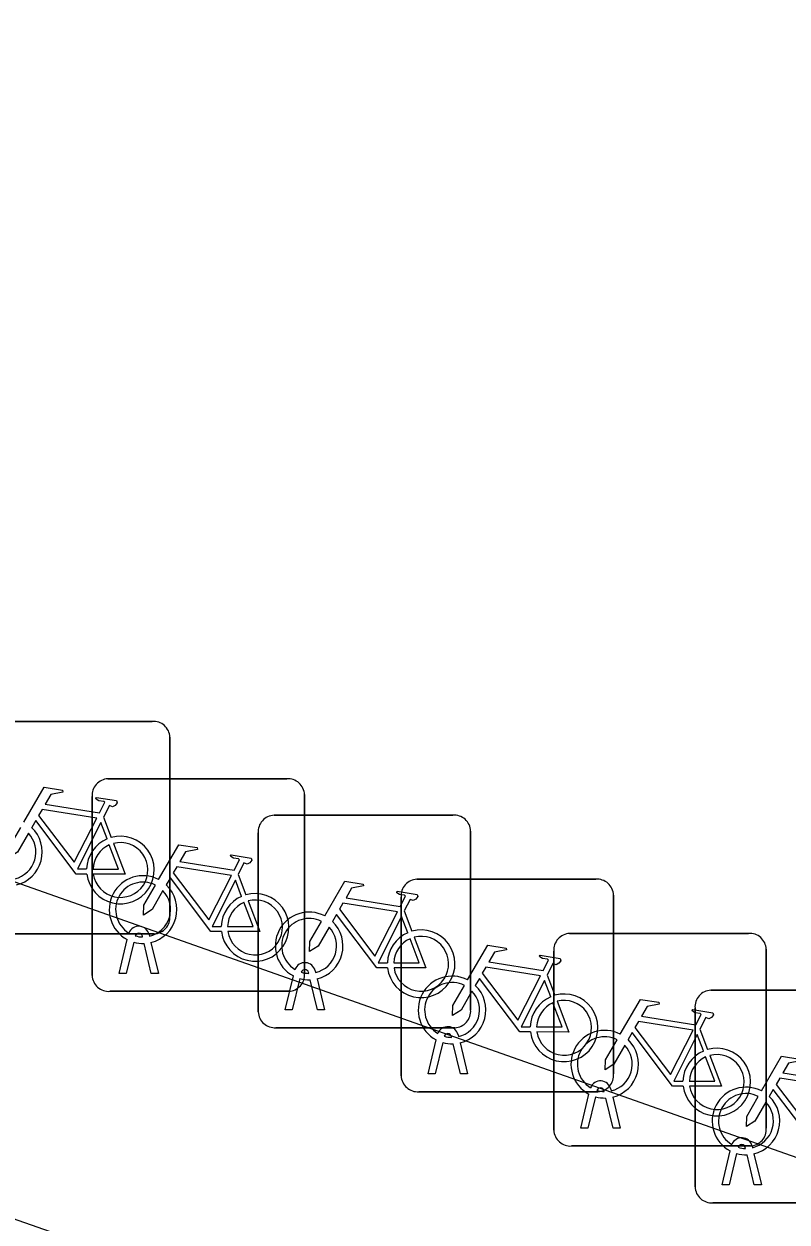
# Model space of a CAD drawing. Extents: x 164150 to 165261, y 382513 to 383432.
# Drawn here: x 164314.77 to 164318.36, y 383166.32 to 383171.95 of the extents above; entities that cross this region are included whole.
import ezdxf

# ---------------------------------------------------------------- set-up
doc = ezdxf.new("R2010")
doc.units = 0
doc.layers.add('IMGEO_Fietsenrek', color=7, linetype='Continuous')
doc.layers.add('IMGEO_Voetgangersgebied_open', color=7, linetype='Continuous')

msp = doc.modelspace()

# ---------------------------------------------------------------- linework, layer by layer
at = {"layer": 'IMGEO_Fietsenrek'}
for p, q in [((164314.5299, 383168.6725), (164315.3708, 383168.6725)), ((164315.3708, 383168.6725), (164314.5299, 383168.6725)), ((164315.4545, 383168.5981), (164315.4545, 383167.7572)), ((164315.4545, 383167.7572), (164315.4545, 383168.5981)), ((164315.1629, 383168.4025), (164316.0038, 383168.4025)), ((164316.0038, 383168.4025), (164315.1629, 383168.4025)), ((164315.0885, 383167.4779), (164315.0885, 383168.3188)), ((164315.0885, 383168.3188), (164315.0885, 383167.4779)), ((164316.0875, 383168.3281), (164316.0875, 383167.4872)), ((164316.0875, 383167.4872), (164316.0875, 383168.3281)), ((164315.9439, 383168.2315), (164316.7848, 383168.2315)), ((164316.7848, 383168.2315), (164315.9439, 383168.2315)), ((164315.1422, 383168.2222), (164315.1785, 383168.127)), ((164315.8695, 383167.3069), (164315.8695, 383168.1478)), ((164315.8695, 383168.1478), (164315.8695, 383167.3069)), ((164316.8685, 383168.1571), (164316.8685, 383167.3162)), ((164316.8685, 383167.3162), (164316.8685, 383168.1571)), ((164315.7752, 383167.9522), (164315.8115, 383167.857)), ((164316.6159, 383167.9305), (164317.4568, 383167.9305)), ((164317.4568, 383167.9305), (164316.6159, 383167.9305)), ((164316.5415, 383167.0059), (164316.5415, 383167.8468)), ((164316.5415, 383167.8468), (164316.5415, 383167.0059)), ((164317.5405, 383167.8561), (164317.5405, 383167.0152)), ((164317.5405, 383167.0152), (164317.5405, 383167.8561)), ((164316.5562, 383167.7812), (164316.5925, 383167.686)), ((164315.3801, 383167.6735), (164314.5392, 383167.6735)), ((164314.5392, 383167.6735), (164315.3801, 383167.6735)), ((164315.3259, 383167.6589), (164315.3249, 383167.6632)), ((164315.3566, 383167.6704), (164315.3584, 383167.6625)), ((164317.3339, 383167.6755), (164318.1748, 383167.6755)), ((164318.1748, 383167.6755), (164317.3339, 383167.6755)), ((164315.2155, 383167.4873), (164315.2538, 383167.6473)), ((164315.2842, 383167.6351), (164315.2489, 383167.4873)), ((164315.367, 383167.4873), (164315.3331, 383167.629)), ((164315.3654, 383167.6333), (164315.4004, 383167.4873)), ((164317.2595, 383166.7509), (164317.2595, 383167.5918)), ((164317.2595, 383167.5918), (164317.2595, 383166.7509)), ((164318.2585, 383167.6011), (164318.2585, 383166.7602)), ((164318.2585, 383166.7602), (164318.2585, 383167.6011)), ((164316.1376, 383167.4994), (164316.1394, 383167.4915)), ((164315.2489, 383167.4873), (164315.2155, 383167.4873)), ((164315.4004, 383167.4873), (164315.367, 383167.4873)), ((164315.9965, 383167.3163), (164316.0348, 383167.4763)), ((164316.0652, 383167.4641), (164316.0299, 383167.3163)), ((164316.1069, 383167.4879), (164316.1059, 383167.4922)), ((164316.148, 383167.3163), (164316.1141, 383167.458)), ((164316.1464, 383167.4623), (164316.1814, 383167.3163)), ((164317.2282, 383167.4802), (164317.2645, 383167.385)), ((164316.0131, 383167.4035), (164315.1722, 383167.4035)), ((164315.1722, 383167.4035), (164316.0131, 383167.4035)), ((164317.9979, 383167.4085), (164318.8388, 383167.4085)), ((164318.8388, 383167.4085), (164317.9979, 383167.4085)), ((164317.9235, 383166.4839), (164317.9235, 383167.3248)), ((164317.9235, 383167.3248), (164317.9235, 383166.4839)), ((164316.0299, 383167.3163), (164315.9965, 383167.3163)), ((164316.1814, 383167.3163), (164316.148, 383167.3163)), ((164316.7941, 383167.2325), (164315.9532, 383167.2325)), ((164315.9532, 383167.2325), (164316.7941, 383167.2325)), ((164317.9462, 383167.2252), (164317.9825, 383167.13)), ((164316.6685, 383167.0153), (164316.7068, 383167.1753)), ((164316.7372, 383167.1631), (164316.7019, 383167.0153)), ((164316.7789, 383167.1869), (164316.7779, 383167.1912)), ((164316.82, 383167.0153), (164316.7861, 383167.157)), ((164316.8096, 383167.1984), (164316.8114, 383167.1905)), ((164316.8184, 383167.1613), (164316.8534, 383167.0153)), ((164316.7019, 383167.0153), (164316.6685, 383167.0153)), ((164316.8534, 383167.0153), (164316.82, 383167.0153)), ((164317.4661, 383166.9315), (164316.6252, 383166.9315)), ((164316.6252, 383166.9315), (164317.4661, 383166.9315)), ((164317.4969, 383166.9319), (164317.4959, 383166.9362)), ((164317.5276, 383166.9434), (164317.5294, 383166.9355)), ((164317.3865, 383166.7603), (164317.4248, 383166.9203)), ((164317.4552, 383166.9081), (164317.4199, 383166.7603)), ((164317.538, 383166.7603), (164317.5041, 383166.902)), ((164317.5364, 383166.9063), (164317.5714, 383166.7603)), ((164317.4199, 383166.7603), (164317.3865, 383166.7603)), ((164317.5714, 383166.7603), (164317.538, 383166.7603)), ((164318.1841, 383166.6765), (164317.3432, 383166.6765)), ((164317.3432, 383166.6765), (164318.1841, 383166.6765)), ((164318.0505, 383166.4933), (164318.0888, 383166.6533)), ((164318.1609, 383166.6649), (164318.1599, 383166.6692)), ((164318.1916, 383166.6764), (164318.1934, 383166.6685)), ((164318.1192, 383166.6411), (164318.0839, 383166.4933)), ((164318.202, 383166.4933), (164318.1681, 383166.635)), ((164318.2004, 383166.6393), (164318.2354, 383166.4933)), ((164318.0839, 383166.4933), (164318.0505, 383166.4933)), ((164318.2354, 383166.4933), (164318.202, 383166.4933)), ((164318.8481, 383166.4095), (164318.0072, 383166.4095)), ((164318.0072, 383166.4095), (164318.8481, 383166.4095))]:
    msp.add_line(p, q, dxfattribs=at)
for points in [[(164314.7681, 383168.1992), (164314.8628, 383168.3627), (164314.949, 383168.3489), (164314.9507, 383168.3402), (164314.8946, 383168.3293), (164314.8684, 383168.284), (164315.1236, 383168.2432)], [(164315.1236, 383168.2432), (164315.1486, 383168.292), (164315.1435, 383168.296), (164315.1203, 383168.2997), (164315.1076, 383168.3072), (164315.1066, 383168.3103), (164315.1088, 383168.3149), (164315.2036, 383168.2998), (164315.2059, 383168.2895), (164315.1965, 383168.2771), (164315.1841, 383168.2707), (164315.1696, 383168.2769), (164315.1422, 383168.2222)], [(164315.1107, 383168.218), (164314.8539, 383168.259), (164314.8372, 383168.2302), (164315.0042, 383168.0099), (164315.1107, 383168.218)], [(164314.7888, 383168.1467), (164314.7372, 383168.0575), (164314.6973, 383168.0315), (164314.6985, 383168.079), (164314.753, 383168.1732)], [(164315.0638, 383167.9545), (164315.0141, 383167.9546), (164314.8234, 383168.2063), (164314.8044, 383168.1735)], [(164315.1587, 383168.12), (164315.1294, 383168.1968), (164315.02, 383167.9787), (164315.0627, 383167.9786)], [(164315.0927, 383167.9785), (164315.2126, 383167.9783), (164315.1694, 383168.0919)], [(164315.1892, 383168.0988), (164315.2442, 383167.9542), (164315.0941, 383167.9545)], [(164315.4011, 383167.9292), (164315.4958, 383168.0927), (164315.582, 383168.0789), (164315.5837, 383168.0702), (164315.5276, 383168.0593), (164315.5014, 383168.014), (164315.7566, 383167.9732)], [(164315.7566, 383167.9732), (164315.7816, 383168.022), (164315.7765, 383168.026), (164315.7533, 383168.0297), (164315.7406, 383168.0372), (164315.7396, 383168.0403), (164315.7418, 383168.0449), (164315.8366, 383168.0298), (164315.8389, 383168.0195), (164315.8295, 383168.0071), (164315.8171, 383168.0007), (164315.8026, 383168.0069), (164315.7752, 383167.9522)], [(164315.7437, 383167.948), (164315.4869, 383167.989), (164315.4702, 383167.9602), (164315.6372, 383167.7399), (164315.7437, 383167.948)], [(164315.4218, 383167.8767), (164315.3702, 383167.7875), (164315.3303, 383167.7615), (164315.3315, 383167.809), (164315.386, 383167.9032)], [(164315.6968, 383167.6845), (164315.6471, 383167.6846), (164315.4564, 383167.9363), (164315.4374, 383167.9035)], [(164315.7917, 383167.85), (164315.7624, 383167.9268), (164315.653, 383167.7087), (164315.6957, 383167.7086)], [(164316.1821, 383167.7582), (164316.2768, 383167.9217), (164316.363, 383167.9079), (164316.3647, 383167.8992), (164316.3086, 383167.8883), (164316.2824, 383167.843), (164316.5376, 383167.8022)], [(164316.5376, 383167.8022), (164316.5626, 383167.851), (164316.5575, 383167.855), (164316.5343, 383167.8587), (164316.5216, 383167.8662), (164316.5206, 383167.8693), (164316.5228, 383167.8739), (164316.6176, 383167.8588), (164316.6199, 383167.8485), (164316.6105, 383167.8361), (164316.5981, 383167.8297), (164316.5836, 383167.8359), (164316.5562, 383167.7812)], [(164315.7257, 383167.7085), (164315.8456, 383167.7083), (164315.8024, 383167.8219)], [(164315.8222, 383167.8288), (164315.8772, 383167.6842), (164315.7271, 383167.6845)], [(164316.5247, 383167.777), (164316.2679, 383167.818), (164316.2512, 383167.7892), (164316.4182, 383167.5689), (164316.5247, 383167.777)], [(164316.2028, 383167.7057), (164316.1512, 383167.6165), (164316.1113, 383167.5905), (164316.1125, 383167.638), (164316.167, 383167.7322)], [(164316.4778, 383167.5135), (164316.4281, 383167.5136), (164316.2374, 383167.7653), (164316.2184, 383167.7325)], [(164316.5727, 383167.679), (164316.5434, 383167.7558), (164316.434, 383167.5377), (164316.4767, 383167.5376)], [(164316.5067, 383167.5375), (164316.6266, 383167.5373), (164316.5834, 383167.6509)], [(164316.6032, 383167.6578), (164316.6582, 383167.5132), (164316.5081, 383167.5135)], [(164316.8541, 383167.4572), (164316.9488, 383167.6207), (164317.035, 383167.6069), (164317.0367, 383167.5982), (164316.9806, 383167.5873), (164316.9544, 383167.542), (164317.2096, 383167.5012)], [(164317.2096, 383167.5012), (164317.2346, 383167.55), (164317.2295, 383167.554), (164317.2063, 383167.5577), (164317.1936, 383167.5652), (164317.1926, 383167.5683), (164317.1948, 383167.5729), (164317.2896, 383167.5578), (164317.2919, 383167.5475), (164317.2825, 383167.5351), (164317.2701, 383167.5287), (164317.2556, 383167.5349), (164317.2282, 383167.4802)], [(164317.1967, 383167.476), (164316.9399, 383167.517), (164316.9232, 383167.4882), (164317.0902, 383167.2679), (164317.1967, 383167.476)], [(164317.1498, 383167.2125), (164317.1001, 383167.2126), (164316.9094, 383167.4643), (164316.8904, 383167.4315)], [(164317.2447, 383167.378), (164317.2154, 383167.4548), (164317.106, 383167.2367), (164317.1487, 383167.2366)], [(164316.8748, 383167.4047), (164316.8232, 383167.3155), (164316.7833, 383167.2895), (164316.7845, 383167.337), (164316.839, 383167.4312)], [(164317.1787, 383167.2365), (164317.2986, 383167.2363), (164317.2554, 383167.3499)], [(164317.2752, 383167.3568), (164317.3302, 383167.2122), (164317.1801, 383167.2125)], [(164317.5721, 383167.2022), (164317.6668, 383167.3657), (164317.753, 383167.3519), (164317.7547, 383167.3432), (164317.6986, 383167.3323), (164317.6724, 383167.287), (164317.9276, 383167.2462)], [(164317.9276, 383167.2462), (164317.9526, 383167.295), (164317.9475, 383167.299), (164317.9243, 383167.3027), (164317.9116, 383167.3102), (164317.9106, 383167.3133), (164317.9128, 383167.3179), (164318.0076, 383167.3028), (164318.0099, 383167.2925), (164318.0005, 383167.2801), (164317.9881, 383167.2737), (164317.9736, 383167.2799), (164317.9462, 383167.2252)], [(164317.9147, 383167.221), (164317.6579, 383167.262), (164317.6412, 383167.2332), (164317.8082, 383167.0129), (164317.9147, 383167.221)], [(164317.5928, 383167.1497), (164317.5412, 383167.0605), (164317.5013, 383167.0345), (164317.5025, 383167.082), (164317.557, 383167.1762)], [(164317.8678, 383166.9575), (164317.8181, 383166.9576), (164317.6274, 383167.2093), (164317.6084, 383167.1765)], [(164317.9627, 383167.123), (164317.9334, 383167.1998), (164317.824, 383166.9817), (164317.8667, 383166.9816)], [(164317.9932, 383167.1018), (164318.0482, 383166.9572), (164317.8981, 383166.9575)], [(164317.8967, 383166.9815), (164318.0166, 383166.9813), (164317.9734, 383167.0949)], [(164318.2361, 383166.9352), (164318.3308, 383167.0987), (164318.417, 383167.0849), (164318.4187, 383167.0762), (164318.3626, 383167.0653), (164318.3364, 383167.02), (164318.5916, 383166.9792)], [(164318.5787, 383166.954), (164318.3219, 383166.995), (164318.3052, 383166.9662), (164318.4722, 383166.7459), (164318.5787, 383166.954)], [(164318.5318, 383166.6905), (164318.4821, 383166.6906), (164318.2914, 383166.9423), (164318.2724, 383166.9095)], [(164318.2568, 383166.8827), (164318.2052, 383166.7935), (164318.1653, 383166.7675), (164318.1665, 383166.815), (164318.221, 383166.9092)]]:
    msp.add_lwpolyline(points, dxfattribs=at)
for centre, radius, start, end in [((164315.3766, 383168.5948), 0.0779, 2.4484, 94.2845), ((164315.3766, 383168.5948), 0.0779, 2.4484, 94.2845), ((164315.1662, 383168.3246), 0.0779, 92.4484, 184.2845), ((164315.1662, 383168.3246), 0.0779, 92.4484, 184.2845), ((164316.0096, 383168.3248), 0.0779, 2.4484, 94.2845), ((164316.0096, 383168.3248), 0.0779, 2.4484, 94.2845), ((164315.9472, 383168.1536), 0.0779, 92.4484, 184.2845), ((164315.9472, 383168.1536), 0.0779, 92.4484, 184.2845), ((164316.7906, 383168.1538), 0.0779, 2.4484, 94.2845), ((164316.7906, 383168.1538), 0.0779, 2.4484, 94.2845), ((164314.6951, 383168.0579), 0.159, 283.5766, 46.6042), ((164314.6951, 383168.0579), 0.129, 283.6043, 43.4302), ((164315.2217, 383167.9739), 0.159, 113.3408, 178.3217), ((164315.2217, 383167.9739), 0.159, 187.0065, 105.7708), ((164315.2217, 383167.9739), 0.129, 113.923, 177.9556), ((164315.2217, 383167.9739), 0.129, 188.6715, 104.5883), ((164315.3281, 383167.7879), 0.159, 62.6766, 242.1369), ((164315.3281, 383167.7879), 0.129, 63.3192, 238.903), ((164315.3281, 383167.7879), 0.159, 283.5766, 46.6042), ((164316.6192, 383167.8526), 0.0779, 92.4484, 184.2845), ((164316.6192, 383167.8526), 0.0779, 92.4484, 184.2845), ((164317.4626, 383167.8528), 0.0779, 2.4484, 94.2845), ((164317.4626, 383167.8528), 0.0779, 2.4484, 94.2845), ((164315.3281, 383167.7879), 0.129, 283.6043, 43.4302), ((164315.8547, 383167.7039), 0.159, 113.3408, 178.3217), ((164315.8547, 383167.7039), 0.159, 187.0065, 105.7708), ((164315.8547, 383167.7039), 0.129, 188.6715, 104.5883), ((164315.8547, 383167.7039), 0.129, 113.923, 177.9556), ((164316.1091, 383167.6169), 0.159, 62.6766, 242.1369), ((164315.3768, 383167.7514), 0.0779, 272.4484, 4.2845), ((164315.3768, 383167.7514), 0.0779, 272.4484, 4.2845), ((164316.1091, 383167.6169), 0.129, 63.3192, 238.903), ((164316.1091, 383167.6169), 0.159, 283.5766, 46.6042), ((164315.3079, 383167.6593), 0.0499, 12.8025, 158.6934), ((164315.3079, 383167.6593), 0.0174, 12.8025, 163.4502), ((164315.3281, 383167.7879), 0.129, 253.415, 269.0204), ((164316.1091, 383167.6169), 0.129, 283.6043, 43.4302), ((164316.6357, 383167.5329), 0.159, 113.3408, 178.3217), ((164316.6357, 383167.5329), 0.159, 187.0065, 105.7708), ((164317.3372, 383167.5976), 0.0779, 92.4484, 184.2845), ((164317.3372, 383167.5976), 0.0779, 92.4484, 184.2845), ((164318.1806, 383167.5978), 0.0779, 2.4484, 94.2845), ((164318.1806, 383167.5978), 0.0779, 2.4484, 94.2845), ((164315.3281, 383167.7879), 0.159, 253.9967, 271.7867), ((164316.6357, 383167.5329), 0.129, 113.923, 177.9556), ((164316.6357, 383167.5329), 0.129, 188.6715, 104.5883), ((164316.0889, 383167.4883), 0.0499, 12.8025, 158.6934), ((164316.0889, 383167.4883), 0.0174, 12.8025, 163.4502), ((164316.1091, 383167.6169), 0.129, 253.415, 269.0204), ((164315.1664, 383167.4812), 0.0779, 182.4484, 274.2845), ((164315.1664, 383167.4812), 0.0779, 182.4484, 274.2845), ((164316.0098, 383167.4814), 0.0779, 272.4484, 4.2845), ((164316.0098, 383167.4814), 0.0779, 272.4484, 4.2845), ((164316.1091, 383167.6169), 0.159, 253.9967, 271.7867), ((164316.7811, 383167.3159), 0.159, 62.6766, 242.1369), ((164316.7811, 383167.3159), 0.129, 63.3192, 238.903), ((164316.7811, 383167.3159), 0.129, 283.6043, 43.4302), ((164316.7811, 383167.3159), 0.159, 283.5766, 46.6042), ((164317.3077, 383167.2319), 0.159, 187.0065, 105.7708), ((164318.0012, 383167.3306), 0.0779, 92.4484, 184.2845), ((164318.0012, 383167.3306), 0.0779, 92.4484, 184.2845), ((164317.3077, 383167.2319), 0.159, 113.3408, 178.3217), ((164317.3077, 383167.2319), 0.129, 113.923, 177.9556), ((164317.3077, 383167.2319), 0.129, 188.6715, 104.5883), ((164315.9474, 383167.3102), 0.0779, 182.4484, 274.2845), ((164315.9474, 383167.3102), 0.0779, 182.4484, 274.2845), ((164316.7908, 383167.3104), 0.0779, 272.4484, 4.2845), ((164316.7908, 383167.3104), 0.0779, 272.4484, 4.2845), ((164316.7609, 383167.1873), 0.0499, 12.8025, 158.6934), ((164317.4991, 383167.0609), 0.159, 62.6766, 242.1369), ((164316.7811, 383167.3159), 0.159, 253.9967, 271.7867), ((164316.7609, 383167.1873), 0.0174, 12.8025, 163.4502), ((164316.7811, 383167.3159), 0.129, 253.415, 269.0204), ((164317.4991, 383167.0609), 0.129, 63.3192, 238.903), ((164317.4991, 383167.0609), 0.159, 283.5766, 46.6042), ((164317.4991, 383167.0609), 0.129, 283.6043, 43.4302), ((164318.0257, 383166.9769), 0.159, 113.3408, 178.3217), ((164318.0257, 383166.9769), 0.159, 187.0065, 105.7708), ((164318.0257, 383166.9769), 0.129, 188.6715, 104.5883), ((164318.0257, 383166.9769), 0.129, 113.923, 177.9556), ((164316.6194, 383167.0092), 0.0779, 182.4484, 274.2845), ((164316.6194, 383167.0092), 0.0779, 182.4484, 274.2845), ((164317.4628, 383167.0094), 0.0779, 272.4484, 4.2845), ((164317.4628, 383167.0094), 0.0779, 272.4484, 4.2845), ((164317.4789, 383166.9323), 0.0499, 12.8025, 158.6934), ((164317.4789, 383166.9323), 0.0174, 12.8025, 163.4502), ((164317.4991, 383167.0609), 0.129, 253.415, 269.0204), ((164318.1631, 383166.7939), 0.159, 62.6766, 242.1369), ((164317.4991, 383167.0609), 0.159, 253.9967, 271.7867), ((164318.1631, 383166.7939), 0.129, 63.3192, 238.903), ((164318.1631, 383166.7939), 0.129, 283.6043, 43.4302), ((164318.1631, 383166.7939), 0.159, 283.5766, 46.6042), ((164317.3374, 383166.7542), 0.0779, 182.4484, 274.2845), ((164317.3374, 383166.7542), 0.0779, 182.4484, 274.2845), ((164318.1429, 383166.6653), 0.0499, 12.8025, 158.6934), ((164318.1808, 383166.7544), 0.0779, 272.4484, 4.2845), ((164318.1808, 383166.7544), 0.0779, 272.4484, 4.2845), ((164318.1429, 383166.6653), 0.0174, 12.8025, 163.4502), ((164318.1631, 383166.7939), 0.129, 253.415, 269.0204), ((164318.1631, 383166.7939), 0.159, 253.9967, 271.7867), ((164318.0014, 383166.4872), 0.0779, 182.4484, 274.2845), ((164318.0014, 383166.4872), 0.0779, 182.4484, 274.2845)]:
    msp.add_arc(centre, radius, start, end, dxfattribs=at)
at = {"layer": 'IMGEO_Voetgangersgebied_open'}
msp.add_lwpolyline([(164302.772, 383170.526), (164303.279, 383171.951), (164324.97, 383164.308), (164324.466, 383162.914), (164302.772, 383170.526)], dxfattribs=at)

doc.saveas('drawing.dxf')
